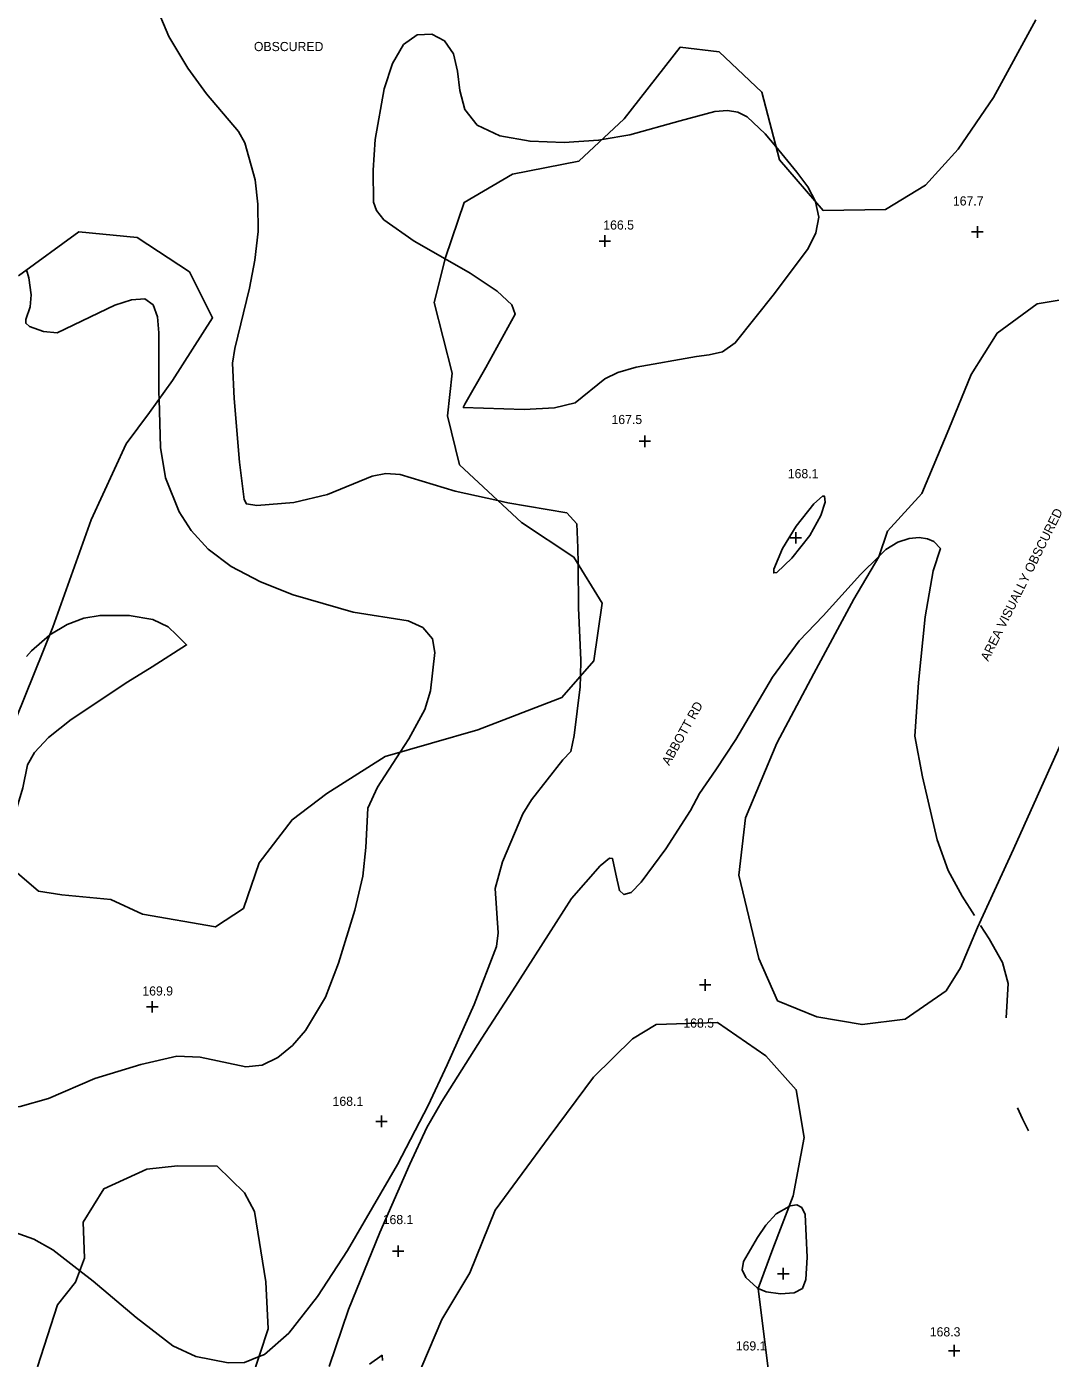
# Model space of a CAD drawing. Extents: x 1467615 to 2003689, y 770235 to 1108726.
# Drawn here: x 1998922.6 to 1999146, y 775623.3 to 775913.9 of the extents above; entities that cross this region are included whole.
import ezdxf

# ---------------------------------------------------------------- set-up
doc = ezdxf.new("R2010")
doc.units = 0
for name, color, linetype in [('RD_DTM_Major1', 7, 'Continuous'), ('RD_DTM_Major2', 7, 'Continuous'), ('RD_DTM_Minor1', 7, 'Continuous'), ('RD_DTM_Minor2', 7, 'Continuous'), ('RD_DTM_Obscure', 7, 'Continuous'), ('RD_DTM_Spot_Elev', 7, 'Continuous'), ('RD_TX_Misc1', 7, 'Continuous')]:
    doc.layers.add(name, color=color, linetype=linetype)

msp = doc.modelspace()

# ---------------------------------------------------------------- linework, layer by layer
at = {"layer": 'RD_DTM_Major1'}
msp.add_lwpolyline([(1998927.68, 775781.18), (1998927.61, 775781.14), (1998923.7, 775777.74), (1998922.63, 775776.47)], dxfattribs=at)
at = {"layer": 'RD_DTM_Major2'}
msp.add_lwpolyline([(1998917.37, 775734.83), (1998920.09, 775742.2), (1998921.8, 775747.84), (1998922.83, 775752.83), (1998924.34, 775755.56), (1998927.39, 775758.82), (1998932.36, 775762.76), (1998944.72, 775770.97), (1998949.99, 775774.2), (1998957.51, 775779), (1998956.86, 775779.68), (1998955.29, 775781.22), (1998953.52, 775782.95), (1998950.16, 775784.52), (1998945.02, 775785.45), (1998938.64, 775785.45), (1998935.13, 775784.82), (1998931.44, 775783.46), (1998927.68, 775781.18)], dxfattribs=at)
at = {"layer": 'RD_DTM_Minor1'}
for points in [[(1999048.19, 775889.27), (1999054.21, 775890.29), (1999065.21, 775893.33), (1999072.81, 775895.4), (1999075.53, 775895.61), (1999077.8, 775895.23), (1999079.83, 775894.25), (1999083.79, 775890.56), (1999086.13, 775887.73)], [(1999094.73, 775875.76), (1999094.78, 775875.68), (1999095.47, 775872.31), (1999094.84, 775868.91), (1999093.15, 775865.53), (1999085.83, 775855.71), (1999077.24, 775844.9), (1999074.43, 775842.98), (1999071.52, 775842.33), (1999068.76, 775841.92), (1999055.6, 775839.65), (1999051.62, 775838.46), (1999048.77, 775837.06), (1999042.33, 775831.85), (1999037.78, 775830.72), (1999031.18, 775830.39), (1999017.89, 775830.83), (1999018.25, 775831.53), (1999022.79, 775839.57), (1999029.25, 775851.18), (1999028.5, 775853.22), (1999025.31, 775856.17), (1999019.4, 775860.1), (1999013.94, 775863.25)], [(1998951.52, 775832.61), (1998951.47, 775834.09), (1998951.45, 775847.08), (1998951.16, 775850.6), (1998950.27, 775853.18), (1998948.44, 775854.49), (1998945.51, 775854.34), (1998941.9, 775853.11), (1998929.31, 775847.13), (1998926.28, 775847.37), (1998923.24, 775848.49), (1998922.45, 775849.2), (1998922.42, 775849.98), (1998923.4, 775852.76), (1998923.6, 775855.38), (1998923.11, 775859.09), (1998922.62, 775860.87)], [(1999096.84, 775810.19), (1999096.72, 775811.5), (1999096.25, 775811.44), (1999094.41, 775809.8), (1999090.51, 775804.93), (1999087.55, 775800.08), (1999085.64, 775795.51), (1999085.65, 775794.72), (1999086.29, 775794.79), (1999089.58, 775797.92), (1999093.51, 775802.88), (1999095.92, 775807.22), (1999096.84, 775810.19)], [(1999042.95, 775796.73), (1999042.92, 775800.21), (1999042.66, 775805.45), (1999040.47, 775807.8), (1999027.63, 775810.02), (1999025.47, 775810.5)], [(1999108.66, 775798.41), (1999104.57, 775794.36), (1999096.46, 775785.36), (1999091.18, 775779.93), (1999085.36, 775771.94), (1999077.39, 775758.4), (1999073.04, 775751.73), (1999069.47, 775746.6), (1999067.5, 775742.88), (1999062.1, 775734.51), (1999056.75, 775727.23), (1999054.51, 775725.02), (1999052.95, 775724.53), (1999051.98, 775725.4), (1999051.17, 775728.95), (1999050.44, 775732.41), (1999049.84, 775732.46), (1999047.77, 775730.8), (1999041.53, 775723.69), (1999036.47, 775715.81), (1999028.62, 775703.56), (1999021.98, 775693.2), (1999013.19, 775679.38), (1999009.92, 775673.71), (1999006.21, 775665.72), (1998999.72, 775650.83), (1998992.86, 775634.02), (1998988.65, 775621.58)], [(1998973.33, 775623.73), (1998974.51, 775624.21), (1998979.83, 775628.8), (1998986.09, 775636.8), (1998992.64, 775646.84), (1999003.53, 775665.66), (1999010.21, 775678.53), (1999014.38, 775687.4), (1999020.28, 775700.58), (1999025.17, 775713.19), (1999025.49, 775716.18), (1999024.83, 775725.83), (1999026.49, 775731.68), (1999030.9, 775742.18), (1999032.77, 775745.18), (1999039.63, 775753.95), (1999041.35, 775755.75), (1999042.08, 775759.23), (1999043.41, 775769.84), (1999043.45, 775772.16)], [(1998908.01, 775677.12), (1998915.56, 775677.74), (1998921.22, 775678.26), (1998927.37, 775680.05), (1998937.53, 775684.42), (1998947.54, 775687.49), (1998955.39, 775689.25), (1998960.5, 775689.02), (1998970.47, 775686.92), (1998974.02, 775687.33), (1998977.43, 775688.95), (1998980.61, 775691.58), (1998983.46, 775694.87), (1998987.81, 775702.16), (1998990.67, 775709.57), (1998994.24, 775721.16), (1998996, 775728.54), (1998996.62, 775734.8), (1998997.09, 775743.41), (1998999.18, 775747.97), (1999004.15, 775755.62)], [(1999136.38, 775697.66), (1999136.77, 775705.15), (1999135.57, 775709.71), (1999132.65, 775714.88), (1999130.79, 775717.82)], [(1999141.25, 775672.98), (1999139.94, 775675.62), (1999138.81, 775677.98)], [(1999082.28, 775638.59), (1999083.99, 775637.83), (1999087.09, 775637.4), (1999090.12, 775637.6), (1999091.93, 775638.61), (1999092.68, 775640.53), (1999092.91, 775645.43), (1999092.48, 775654.74), (1999091.78, 775656.22), (1999090.65, 775656.8), (1999089.21, 775656.61), (1999088.99, 775656.48)], [(1998898.78, 775646.82), (1998907.87, 775649.86), (1998911.86, 775650.81), (1998915.96, 775651.23), (1998920.09, 775650.82), (1998924.21, 775649.37), (1998928.36, 775647), (1998934.24, 775642.45)], [(1998997.42, 775622.1), (1999000.17, 775624), (1999000.24, 775622.87)]]:
    msp.add_lwpolyline(points, dxfattribs=at)
at = {"layer": 'RD_DTM_Minor2'}
for points in [[(1999025.47, 775810.5), (1999016.11, 775812.59), (1999004.12, 775816.19), (1999001.03, 775816.41), (1998998.01, 775815.8), (1998988.27, 775811.81), (1998980.91, 775810.1), (1998972.88, 775809.42), (1998970.59, 775809.77), (1998970.06, 775810.73), (1998969.1, 775818.87), (1998967.89, 775832.78), (1998967.54, 775840.52), (1998968.08, 775843.7), (1998971.28, 775856.84), (1998972.42, 775862.97), (1998973.11, 775869.21), (1998973.09, 775875.15), (1998972.48, 775880.5), (1998970.23, 775888.57), (1998968.88, 775891.01), (1998961.85, 775899.25), (1998957.8, 775904.87), (1998953.66, 775911.79), (1998950.51, 775919.19)], [(1999013.94, 775863.25), (1999007.2, 775867.14), (1999000.6, 775871.75), (1998998.96, 775873.78), (1998998.3, 775875.62), (1998998.25, 775882.59), (1998998.66, 775889.26), (1999000.66, 775900.35), (1999002.46, 775905.84), (1999004.87, 775910.02), (1999007.86, 775912.13), (1999011.01, 775912.28), (1999013.83, 775910.79), (1999015.8, 775907.98), (1999016.67, 775904.2), (1999017.17, 775899.98), (1999018.27, 775895.87), (1999020.95, 775892.43), (1999025.86, 775890.12), (1999032.48, 775888.9), (1999039.95, 775888.62), (1999047.43, 775889.14), (1999048.19, 775889.27)], [(1999086.13, 775887.73), (1999090.72, 775882.19), (1999093.05, 775878.99), (1999094.73, 775875.76)], [(1999004.15, 775755.62), (1999006.05, 775758.55), (1999009.51, 775764.89), (1999010.75, 775769), (1999011.71, 775777.37), (1999011.16, 775780.37), (1999009.07, 775782.79), (1999005.9, 775784.23), (1998993.91, 775786.19), (1998980.79, 775789.96), (1998973.68, 775792.77), (1998967.29, 775796.11), (1998962.26, 775799.92), (1998958.55, 775803.99), (1998955.92, 775808.07), (1998952.94, 775815.46), (1998951.85, 775822.1), (1998951.52, 775832.61)], [(1999129.44, 775719.94), (1999126.74, 775724.21), (1999123.71, 775729.77), (1999121.31, 775736.49), (1999118.12, 775750.23), (1999116.4, 775759.08), (1999117.23, 775770.82), (1999118.71, 775785.17), (1999120.46, 775795.16), (1999122.02, 775800.03), (1999120.59, 775801.6), (1999119.21, 775802.18), (1999117.39, 775802.44), (1999115.21, 775802.24), (1999112.74, 775801.42), (1999110.1, 775799.83), (1999108.66, 775798.41)], [(1999043.45, 775772.16), (1999043.52, 775775.7), (1999043.03, 775787.07), (1999042.95, 775796.73)], [(1999088.99, 775656.48), (1999086.19, 775654.84), (1999083.91, 775652.4), (1999082.08, 775649.7), (1999079.04, 775644.44), (1999078.77, 775642.65), (1999079.53, 775640.96), (1999082, 775638.71), (1999082.28, 775638.59)], [(1998934.24, 775642.45), (1998937.12, 775640.21), (1998946.5, 775632.28), (1998954.5, 775626.09), (1998959.52, 775623.73), (1998966.61, 775622.37), (1998970.14, 775622.42), (1998973.33, 775623.73)]]:
    msp.add_lwpolyline(points, dxfattribs=at)
at = {"layer": 'RD_DTM_Obscure'}
for points in [[(1999142.8, 775915.4), (1999133.63, 775898.44), (1999125.91, 775887.16), (1999118.77, 775879.3), (1999110.05, 775874.02), (1999096.43, 775873.81), (1999086.87, 775884.87), (1999083.07, 775899.64), (1999073.77, 775908.39), (1999065.2, 775909.43), (1999053.04, 775893.8), (1999043.14, 775884.56), (1999028.61, 775881.71), (1999018.11, 775875.57), (1999014.01, 775863.52), (1999011.55, 775853.69), (1999015.51, 775838.33), (1999014.43, 775829.01), (1999017.1, 775818.32), (1999030.59, 775805.71), (1999042.06, 775798.19), (1999048.21, 775788.09), (1999046.38, 775775.55), (1999039.43, 775767.5), (1999021.05, 775760.46), (1999000.83, 775754.67), (1998988.14, 775746.56), (1998980.56, 775740.85), (1998973.36, 775731.48), (1998969.95, 775721.53), (1998963.8, 775717.47), (1998947.89, 775720.25), (1998941, 775723.49), (1998930.34, 775724.45), (1998925.23, 775725.3), (1998919.02, 775730.61)], [(1998918.21, 775757.8), (1998928.36, 775782.86), (1998936.71, 775806.3), (1998944.31, 775822.91), (1998949.45, 775829.7), (1998954.42, 775836.69), (1998963.2, 775850.36), (1998958.19, 775860.4), (1998946.74, 775867.91), (1998933.98, 775869.18), (1998920.82, 775859.56)], [(1999082.41, 775710.55), (1999078.05, 775728.75), (1999079.5, 775741.29), (1999086.31, 775757.56), (1999094.41, 775772.8), (1999103.13, 775788.97), (1999108.6, 775798.23), (1999110.44, 775803.86), (1999117.96, 775812.05), (1999123.88, 775826.06), (1999128.73, 775838.02), (1999134.37, 775847.06), (1999143.12, 775853.46), (1999155.44, 775855.46)], [(1999150.54, 775762.45), (1999137.94, 775734.47), (1999130.12, 775717.32), (1999126.4, 775708.54), (1999123.26, 775703.55), (1999114.33, 775697.35), (1999104.91, 775696.15), (1999095.07, 775697.83), (1999086.47, 775701.35), (1999082.41, 775710.55)], [(1999004.71, 775611.84), (1999013.25, 775631.82), (1999019.34, 775642), (1999024.86, 775655.65), (1999036.64, 775671.65), (1999046.34, 775684.71), (1999054.83, 775693.05), (1999059.98, 775696.21), (1999073.39, 775696.63), (1999083.89, 775689.37), (1999090.57, 775681.93), (1999092.3, 775671.5), (1999089.88, 775658.81), (1999085.43, 775647.2), (1999082.28, 775638.57), (1999084.67, 775619.3)], [(1998925.01, 775621.47), (1998929.38, 775634.98), (1998933.27, 775639.93), (1998935.28, 775645.17), (1998934.94, 775653.02), (1998939.45, 775660.32), (1998948.85, 775664.59), (1998955.58, 775665.37), (1998964.17, 775665.28), (1998970.16, 775659.42), (1998972.33, 775655.38), (1998974.84, 775640.04), (1998975.33, 775629.79), (1998971.67, 775618.71)]]:
    msp.add_lwpolyline(points, dxfattribs=at)
at = {"layer": 'RD_DTM_Spot_Elev'}
for p, q in [((1999128.83, 775869.11), (1999131.33, 775869.11)), ((1999130.08, 775867.86), (1999130.08, 775870.36)), ((1999047.53, 775867.14), (1999050.03, 775867.14)), ((1999048.78, 775865.89), (1999048.78, 775868.39)), ((1999056.25, 775823.44), (1999058.75, 775823.44)), ((1999057.5, 775822.19), (1999057.5, 775824.69)), ((1999089.2, 775802.38), (1999091.7, 775802.38)), ((1999090.45, 775801.13), (1999090.45, 775803.63)), ((1999069.41, 775704.81), (1999071.91, 775704.81)), ((1999070.66, 775703.56), (1999070.66, 775706.06)), ((1998950.05, 775698.8), (1998950.05, 775701.3)), ((1998948.8, 775700.05), (1998951.3, 775700.05)), ((1998998.8, 775675.05), (1999001.3, 775675.05)), ((1999000.05, 775673.8), (1999000.05, 775676.3)), ((1999002.43, 775646.71), (1999004.93, 775646.71)), ((1999003.68, 775645.46), (1999003.68, 775647.96)), ((1999087.73, 775640.56), (1999087.73, 775643.06)), ((1999086.48, 775641.81), (1999088.98, 775641.81)), ((1999123.75, 775625), (1999126.25, 775625)), ((1999125, 775623.75), (1999125, 775626.25))]:
    msp.add_line(p, q, dxfattribs=at)

# ---------------------------------------------------------------- texts
for s, p in [('167.7', (1999124.74, 775874.89)), ('166.5', (1999048.45, 775869.64)), ('167.5', (1999050.24, 775827.2)), ('168.1', (1999088.71, 775815.39)), ('169.9', (1998947.87, 775702.5)), ('168.5', (1999065.92, 775695.5)), ('168.1', (1998989.38, 775678.43)), ('168.1', (1999000.32, 775652.62)), ('168.3', (1999119.69, 775628.12)), ('169.1', (1999077.36, 775625.05))]:
    msp.add_text(s, height=2, dxfattribs=at).set_placement(p)
at = {"layer": 'RD_TX_Misc1'}
msp.add_text('OBSCURED', height=2, dxfattribs=at).set_placement((1998972.22, 775908.58))
for s, rotation, p in [('AREA VISUALLY OBSCURED', 63.5954, (1999132.46, 775775.29)), ('ABBOTT RD', 60.9454, (1999062.84, 775752.56))]:
    msp.add_text(s, height=2, rotation=rotation, dxfattribs=at).set_placement(p)

doc.saveas('drawing.dxf')
